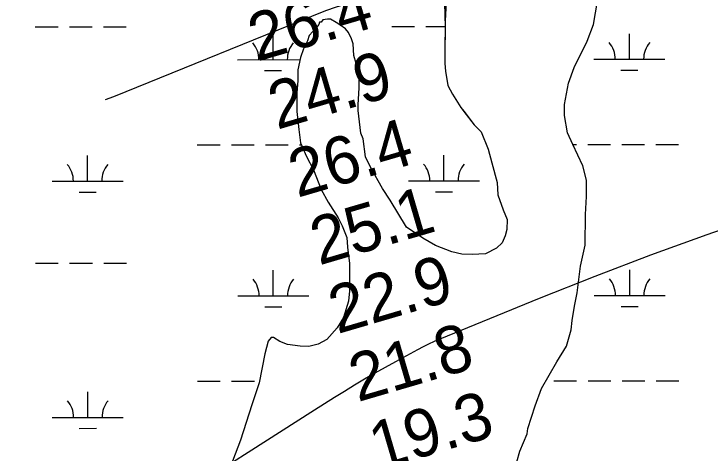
# Model space of a CAD drawing. Extents: x 3297753 to 3335611, y 652252 to 677623.
# Drawn here: x 3319667 to 3320647, y 671783 to 672401 of the extents above; entities that cross this region are included whole.
import ezdxf

# ---------------------------------------------------------------- set-up
doc = ezdxf.new("R2010")
doc.units = 0
for name, color, linetype in [('V-RIVR-EDGE', 7, 'Continuous'), ('V-RIVR-RANG', 7, 'Continuous'), ('V-SITE-VEGE', 7, 'Continuous'), ('V-TOPO-MAJR', 7, 'Continuous'), ('V-TOPO-MINR', 7, 'Continuous'), ('V-WETL-SWMP', 7, 'Continuous')]:
    doc.layers.add(name, color=color, linetype=linetype)

msp = doc.modelspace()

# ---------------------------------------------------------------- linework, layer by layer
at = {"layer": 'V-RIVR-EDGE'}
msp.add_spline([(3323568.51, 672014.76), (3323538.33, 672003.34), (3323513.87, 671994.87), (3323485.15, 671982.14), (3323456.42, 671971.35), (3323437.4, 671963.26), (3323427.31, 671961.34), (3323417.6, 671955.55), (3323405.57, 671952.09), (3323402.07, 671949), (3323401.3, 671948.22), (3323403.61, 671943.56), (3323400.12, 671943.57), (3323395.47, 671944.36), (3323384.21, 671940.51), (3323382.27, 671940.51), (3323380.73, 671944.4), (3323376.85, 671942.85), (3323365.98, 671937.84), (3323362.48, 671933.97), (3323360.92, 671928.16), (3323357.81, 671927.78), (3323351.62, 671931.28), (3323345.02, 671932.07), (3323338.04, 671928.99), (3323321.35, 671922.44), (3323289.9, 671909.72), (3323270.88, 671900.46), (3323263.11, 671894.66), (3323245.64, 671888.11), (3323233.61, 671884.26), (3323215.36, 671876.94), (3323192.07, 671867.3), (3323175.38, 671861.91), (3323156.37, 671858.08), (3323140.85, 671856.18), (3323117.18, 671848.48), (3323087.29, 671836.92), (3323062.45, 671827.29), (3323018.58, 671808.4), (3323004.59, 671797.96), (3322994.1, 671789.84), (3322976.63, 671781.74), (3322942.46, 671765.93), (3322911.4, 671751.65), (3322891.61, 671743.95), (3322873.75, 671735.85), (3322857.84, 671731.62), (3322834.55, 671723.92), (3322821.35, 671718.91), (3322796.51, 671711.22), (3322782.15, 671704.66), (3322750.3, 671686.9), (3322711.09, 671668), (3322674.2, 671646.76), (3322634.2, 671625.53), (3322610.52, 671614.73), (3322589.94, 671606.64), (3322565.1, 671598.17), (3322551.14, 671595.49), (3322532.51, 671592.04), (3322520.48, 671585.87), (3322504.56, 671580.86), (3322483.99, 671572.38), (3322461.09, 671564.3), (3322435.47, 671553.5), (3322373.35, 671528.06), (3322353.56, 671520.35), (3322328.71, 671509.94), (3322288.73, 671493.37), (3322265.04, 671479.46), (3322232.43, 671465.2), (3322202.14, 671449.37), (3322166.04, 671436.66), (3322130.33, 671422.01), (3322086.85, 671404.67), (3322024.75, 671382.33), (3321978.94, 671362.28), (3321927.69, 671341.08), (3321906.73, 671333.37), (3321892.77, 671332.24), (3321884.23, 671329.16), (3321861.71, 671316.42), (3321826.37, 671297.89), (3321798.41, 671280.51), (3321791.42, 671279.75), (3321785.22, 671278.22), (3321779.39, 671274.74), (3321765.78, 671261.2), (3321747.52, 671247.67), (3321731.6, 671239.57), (3321721.13, 671237.27), (3321699, 671229.96), (3321681.14, 671218.75), (3321660.95, 671208.33), (3321637.65, 671195.98), (3321616.3, 671187.11), (3321599.22, 671181.34), (3321589.91, 671180.97), (3321580.98, 671175.57), (3321556.13, 671165.55), (3321526.24, 671151.66), (3321510.32, 671146.27), (3321490.52, 671134.3), (3321478.87, 671127.34), (3321464.5, 671122.34), (3321431.5, 671106.91), (3321397.33, 671089.54), (3321363.56, 671074.11), (3321330.94, 671059.07), (3321308.82, 671050.2), (3321284.74, 671037.08), (3321243.2, 671018.57), (3321216.02, 671004.28), (3321170.21, 670984.23), (3321143.03, 670972.67), (3321116.63, 670959.55), (3321079.35, 670939.86), (3321044.03, 670925.6), (3321017.24, 670914.03), (3320990.45, 670899.75), (3320949.68, 670880.85), (3320912.79, 670862.71), (3320886, 670849.2), (3320861.93, 670838.4), (3320832.04, 670824.52), (3320820.78, 670821.06), (3320809.15, 670821.08), (3320804.88, 670820.32), (3320773.04, 670804.11), (3320739.26, 670788.68), (3320693.44, 670763.59), (3320667.41, 670745.81), (3320612.65, 670712.99), (3320561.78, 670684.8), (3320527.6, 670664.72), (3320487.61, 670645.43), (3320438.69, 670621.89), (3320405.31, 670611.12), (3320383.19, 670602.64), (3320357.56, 670590.68), (3320318.34, 670569.84), (3320277.56, 670542.02), (3320264.35, 670535.46), (3320256.99, 670536.64), (3320251.18, 670541.31), (3320250.41, 670543.25), (3320246.54, 670543.26), (3320243.81, 670537.83), (3320236.42, 670529.71), (3320226.31, 670519.65), (3320209.61, 670509.61), (3320191.75, 670502.29), (3320180.5, 670498.44), (3320156.81, 670485.7), (3320121.08, 670462.52), (3320082.62, 670438.18), (3320018.93, 670400.72), (3319975.44, 670376.01), (3319927.28, 670350.15), (3319885.74, 670328.92), (3319836.42, 670301.12), (3319778.16, 670265.59), (3319721.07, 670232.38), (3319627.87, 670181.03), (3319575.44, 670152.07), (3319525.35, 670122.72), (3319488.05, 670094.89), (3319464.74, 670079.44), (3319432.12, 670061.29), (3319380.86, 670032.72), (3319349.8, 670016.51), (3319312.9, 669993.33), (3319284.95, 669984.1), (3319260.88, 669970.58), (3319217.77, 669947.81), (3319169.62, 669921.17), (3319128.45, 669896.06)], degree=3, dxfattribs=at)
at = {"layer": 'V-SITE-VEGE'}
for points in [[(3320275.36, 672417.83), (3320274.02, 672391.31), (3320273.62, 672345.98), (3320273.5, 672331.61), (3320274.51, 672320.54), (3320277.65, 672300.61), (3320284.18, 672288.39), (3320296.17, 672269.49), (3320300.54, 672263.92), (3320314.75, 672245), (3320324.62, 672234.96), (3320334.35, 672210.55), (3320339.71, 672191.71), (3320347.21, 672164), (3320348.16, 672146.3), (3320355.72, 672125.22), (3320361.13, 672111.91), (3320361, 672097.54), (3320358.71, 672088.71), (3320354.2, 672078.8), (3320346.39, 672071.13), (3320330.85, 672063.52), (3320312.04, 672062.58), (3320297.67, 672062.71), (3320283.33, 672066.15), (3320260.19, 672075.2), (3320242.58, 672085.31), (3320219.5, 672100.99), (3320196.61, 672138.79), (3320185.7, 672155.47), (3320169.37, 672184.36), (3320161.77, 672199.91), (3320158.68, 672225.36), (3320155.43, 672233.13), (3320151.29, 672265.24), (3320151.36, 672272.97), (3320152.68, 672297.29), (3320152.81, 672312.77), (3320148.56, 672331.6), (3320145.33, 672342.69), (3320144.38, 672359.28), (3320142.22, 672365.93), (3320137.88, 672374.82), (3320133.5, 672380.38), (3320125.82, 672385.98), (3320120.31, 672389.35), (3320112.61, 672393.84), (3320108.19, 672393.88), (3320101.55, 672392.83), (3320099.31, 672389.53), (3320097.1, 672389.55), (3320095.96, 672386.24), (3320092.61, 672381.85), (3320082.56, 672370.88), (3320080.28, 672363.16), (3320074.66, 672352.16), (3320070.12, 672340.03), (3320066.65, 672322.37), (3320066.51, 672306.89), (3320065.27, 672290.32), (3320065.03, 672263.78), (3320068.12, 672238.33), (3320070.17, 672219.51), (3320078.85, 672200.64), (3320088.63, 672181.75), (3320099.45, 672154.02), (3320109.24, 672136.24), (3320123.42, 672114), (3320128.85, 672102.9), (3320135.34, 672086.25), (3320136.33, 672072.97), (3320139.44, 672049.73), (3320139.1, 672011.03), (3320137.87, 671996.67), (3320131.03, 671973.51), (3320122.06, 671959.21), (3320107.54, 671942.76), (3320095.32, 671936.23), (3320082.02, 671933.03), (3320069.86, 671933.14), (3320052.19, 671935.5), (3320041.17, 671940.02), (3320032.38, 671945.63), (3320029.06, 671945.66)], [(3320366.71, 671740.34), (3320379.26, 671785.57), (3320389.43, 671809.81), (3320390.6, 671817.53), (3320400.83, 671849.51), (3320409.89, 671873.75), (3320431.23, 671911.16), (3320444.69, 671933.15), (3320451.53, 671956.31), (3320452.75, 671969.57), (3320456.24, 671989.44), (3320459.73, 672008.21), (3320464.48, 672045.76), (3320471.38, 672075.56), (3320471.76, 672118.68), (3320473.08, 672144.09), (3320473.29, 672167.31), (3320467.94, 672187.26), (3320453.83, 672217.24), (3320446.23, 672233.89), (3320442.02, 672258.25), (3320442.16, 672273.73), (3320447.95, 672303.54), (3320455.89, 672325.58), (3320473.91, 672363.02), (3320482.96, 672386.16), (3320488.78, 672419.28)], [(3320029.06, 671945.66), (3320024.59, 671940.17), (3320020.01, 671922.52), (3320011.91, 671881.68), (3320001.69, 671850.81), (3319985.77, 671801.19), (3319974.45, 671771.44)]]:
    msp.add_lwpolyline(points, dxfattribs=at)
at = {"layer": 'V-TOPO-MAJR'}
msp.add_lwpolyline([(3321778.48, 672947.81), (3321758.39, 672944.16), (3321738.42, 672939.85), (3321718.55, 672935.11), (3321527.03, 672886), (3321512.35, 672881.08), (3321000.4, 672669.6), (3320966.34, 672660.68), (3320932.28, 672651.79), (3320898.22, 672642.93), (3320864.14, 672634.08), (3320796, 672616.43), (3320728, 672598.25), (3320660.21, 672579.34), (3320592.72, 672559.37), (3320525.44, 672538.69), (3320119.17, 672410.24), (3320115.09, 672408.9), (3320111.04, 672407.49), (3320107.01, 672405.99), (3320103.01, 672404.43), (3319806.74, 672284.5), (3319795.23, 672280.23)], dxfattribs=at)
at = {"layer": 'V-TOPO-MINR'}
msp.add_lwpolyline([(3320721.99, 672117.65), (3320642.41, 672090.14), (3320563.22, 672061.59), (3320484.59, 672031.51), (3320406.35, 672000.41), (3320266.52, 671943.23), (3320258.54, 671939.81), (3320250.64, 671936.23), (3320242.86, 671932.39), (3320235.15, 671928.38), (3320203.97, 671911.49), (3320189.42, 671903.46), (3320174.96, 671895.29), (3320160.62, 671886.9), (3320146.37, 671878.36), (3320132.2, 671869.66), (3320118.08, 671860.91), (3320104.01, 671852.06), (3320089.98, 671843.16), (3319881.14, 671709.71)], dxfattribs=at)
at = {"layer": 'V-WETL-SWMP'}
for p, q in [((3319696.77, 672382.89), (3319728.77, 672382.92)), ((3319744.77, 672382.94), (3319776.77, 672382.97)), ((3319792.77, 672382.99), (3319824.77, 672383.02)), ((3320198.68, 672383.4), (3320230.68, 672383.43)), ((3320246.68, 672383.45), (3320273.91, 672383.48)), ((3320031.66, 672336.8), (3320031.62, 672372.8)), ((3320533.57, 672337.31), (3320533.53, 672373.31)), ((3319981.66, 672336.75), (3320069.5, 672336.84)), ((3320483.57, 672337.26), (3320583.57, 672337.36)), ((3320019.68, 672321.36), (3320043.68, 672321.38)), ((3320521.58, 672321.87), (3320545.58, 672321.89)), ((3319924.94, 672216.62), (3319956.94, 672216.65)), ((3319972.94, 672216.67), (3320004.94, 672216.7)), ((3320020.94, 672216.72), (3320052.94, 672216.75)), ((3320068.94, 672216.77), (3320071.43, 672216.77)), ((3320453.86, 672217.16), (3320458.85, 672217.17)), ((3320474.85, 672217.18), (3320506.85, 672217.21)), ((3320522.85, 672217.23), (3320554.85, 672217.26)), ((3320570.85, 672217.28), (3320602.85, 672217.31)), ((3319770.4, 672165.72), (3319770.36, 672201.72)), ((3320272.31, 672166.23), (3320272.27, 672202.23)), ((3319720.4, 672165.67), (3319820.4, 672165.77)), ((3320222.31, 672166.18), (3320322.31, 672166.28)), ((3319758.41, 672150.28), (3319782.41, 672150.3)), ((3320260.32, 672150.79), (3320284.32, 672150.81)), ((3319697.11, 672050.22), (3319729.11, 672050.25)), ((3319745.11, 672050.27), (3319777.11, 672050.3)), ((3319793.11, 672050.31), (3319825.11, 672050.35)), ((3320032, 672004.13), (3320031.96, 672040.13)), ((3320533.91, 672004.64), (3320533.87, 672040.64)), ((3320483.91, 672004.59), (3320583.91, 672004.69)), ((3319982, 672004.08), (3320082, 672004.18)), ((3320020.02, 671988.68), (3320044.02, 671988.71)), ((3320521.92, 671989.19), (3320545.92, 671989.22)), ((3319925.28, 671883.95), (3319957.28, 671883.98)), ((3319973.28, 671884), (3320005.28, 671884.03)), ((3320427.19, 671884.46), (3320459.19, 671884.49)), ((3320475.19, 671884.51), (3320507.19, 671884.54)), ((3320523.19, 671884.56), (3320555.19, 671884.59)), ((3320571.19, 671884.6), (3320603.19, 671884.64)), ((3319770.74, 671833.05), (3319770.7, 671869.05)), ((3319720.74, 671833), (3319820.74, 671833.1)), ((3319758.75, 671817.6), (3319782.75, 671817.63))]:
    msp.add_line(p, q, dxfattribs=at)
for points in [[(3320366.7, 671740.34), (3320379.26, 671785.57), (3320389.43, 671809.8), (3320390.6, 671817.53), (3320400.83, 671849.51), (3320409.89, 671873.75), (3320431.23, 671911.16), (3320444.69, 671933.16), (3320451.53, 671956.31), (3320452.75, 671969.57), (3320456.25, 671989.44), (3320459.73, 672008.21), (3320464.48, 672045.76), (3320471.38, 672075.56), (3320471.76, 672118.67), (3320473.09, 672144.09), (3320473.29, 672167.31), (3320467.94, 672187.26), (3320453.83, 672217.24), (3320446.23, 672233.89), (3320442.02, 672258.25), (3320442.16, 672273.73), (3320447.95, 672303.54), (3320455.89, 672325.58), (3320473.91, 672363.02), (3320482.96, 672386.16), (3320488.78, 672419.28)], [(3320272.88, 672416.26), (3320273.95, 672382.36), (3320273.62, 672345.98), (3320273.5, 672331.61), (3320274.51, 672320.54), (3320277.65, 672300.61), (3320284.18, 672288.39), (3320296.17, 672269.49), (3320300.55, 672263.92), (3320314.75, 672245), (3320324.62, 672234.96), (3320334.35, 672210.55), (3320339.71, 672191.71), (3320347.21, 672164), (3320348.16, 672146.3), (3320355.72, 672125.22), (3320361.13, 672111.91), (3320361, 672097.54), (3320358.71, 672088.71), (3320354.2, 672078.8), (3320346.39, 672071.13), (3320330.85, 672063.52), (3320312.04, 672062.58), (3320297.67, 672062.71), (3320283.33, 672066.15), (3320260.19, 672075.2), (3320242.58, 672085.31), (3320219.5, 672100.99), (3320196.61, 672138.79), (3320185.7, 672155.47), (3320169.37, 672184.36), (3320161.77, 672199.91), (3320158.68, 672225.36), (3320155.43, 672233.13), (3320151.29, 672265.23), (3320151.36, 672272.97), (3320152.68, 672297.29), (3320152.81, 672312.77), (3320148.56, 672331.6), (3320145.33, 672342.69), (3320144.38, 672359.28), (3320142.22, 672365.93), (3320137.88, 672374.82), (3320133.5, 672380.38), (3320125.81, 672385.98), (3320120.31, 672389.35), (3320112.61, 672393.84), (3320108.19, 672393.88), (3320101.55, 672392.83), (3320099.31, 672389.53)], [(3320099.31, 672389.53), (3320097.1, 672389.55), (3320095.96, 672386.24), (3320092.61, 672381.85), (3320082.56, 672370.88), (3320080.28, 672363.16), (3320074.65, 672352.15), (3320070.12, 672340.03), (3320066.65, 672322.37), (3320066.52, 672306.89), (3320065.26, 672290.32), (3320065.03, 672263.78), (3320068.12, 672238.32), (3320070.17, 672219.51), (3320078.85, 672200.64)], [(3320078.85, 672200.64), (3320088.63, 672181.75), (3320099.45, 672154.02), (3320109.24, 672136.24), (3320123.42, 672114), (3320128.85, 672102.9), (3320135.34, 672086.25), (3320136.33, 672072.97), (3320139.44, 672049.73), (3320139.1, 672011.03), (3320137.87, 671996.67), (3320131.03, 671973.51), (3320122.06, 671959.21), (3320107.54, 671942.76), (3320095.32, 671936.23), (3320082.02, 671933.03), (3320069.86, 671933.14), (3320052.19, 671935.5), (3320041.17, 671940.02), (3320032.38, 671945.63), (3320029.06, 671945.66), (3320024.59, 671940.17), (3320020.01, 671922.52), (3320011.91, 671881.68), (3320001.69, 671850.81), (3319985.77, 671801.19), (3319974.45, 671771.44)]]:
    msp.add_lwpolyline(points, dxfattribs=at)
for centre, start, end in [((3319976.42, 672337.22), 359.28648, 40.83014), ((3320086.9, 672337.33), 139.28648, 180.83014), ((3320478.33, 672337.73), 359.28648, 40.83014), ((3320588.81, 672337.84), 139.28648, 180.83014), ((3319715.16, 672166.14), 359.28648, 40.83014), ((3319825.64, 672166.25), 139.28648, 180.83014), ((3320217.06, 672166.65), 359.28648, 40.83014), ((3320327.55, 672166.76), 139.28648, 180.83014), ((3319976.76, 672004.55), 359.28648, 40.83014), ((3320087.24, 672004.66), 139.28648, 180.83014), ((3320478.66, 672005.06), 359.28648, 40.83014), ((3320589.15, 672005.17), 139.28648, 180.83014), ((3319715.49, 671833.47), 359.28648, 40.83014), ((3319825.98, 671833.58), 139.28648, 180.83014)]:
    msp.add_arc(centre, 35.25, start, end, dxfattribs=at)

# ---------------------------------------------------------------- texts
at = {"layer": 'V-RIVR-RANG'}
for s, p in [('26.4', (3320008.95, 672333.86)), ('24.9', (3320037.08, 672237.9)), ('26.4', (3320065.73, 672142.09)), ('25.1', (3320096.39, 672046.87)), ('22.9', (3320122.25, 671950.24)), ('21.8', (3320150.89, 671854.43)), ('19.3', (3320179.28, 671758.54))]:
    msp.add_text(s, height=67, rotation=16.34833, dxfattribs=at).set_placement(p)

doc.saveas('drawing.dxf')
